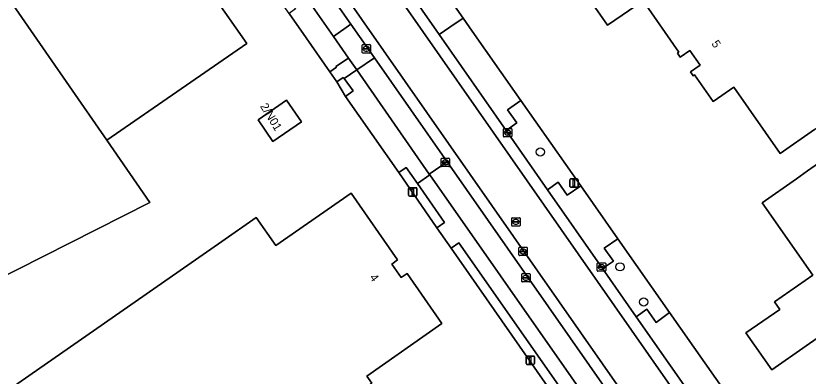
# Model space of a CAD drawing. Extents: x 156702 to 158052, y 387630 to 388992.
# Drawn here: x 157140.6 to 157235, y 388225.5 to 388268.5 of the extents above; entities that cross this region are included whole.
import ezdxf

# ---------------------------------------------------------------- set-up
doc = ezdxf.new("R2010")
doc.units = 0
for name, color, linetype in [('IMGEO_Berm_groen', 7, 'Continuous'), ('IMGEO_Boom', 7, 'Continuous'), ('IMGEO_Erf', 7, 'Continuous'), ('IMGEO_Groenvoorziening', 7, 'Continuous'), ('IMGEO_Hek', 7, 'Continuous'), ('IMGEO_Kolk', 7, 'Continuous'), ('IMGEO_Lichtmast', 7, 'Continuous'), ('IMGEO_Pand', 7, 'Continuous'), ('IMGEO_Pand_nummerreeks', 7, 'Continuous'), ('IMGEO_Parkeervlak_open', 7, 'Continuous'), ('IMGEO_Rijbaan_lokaal_gesloten', 7, 'Continuous'), ('IMGEO_Rijbaan_lokaal_open', 7, 'Continuous'), ('IMGEO_Rioolput', 7, 'Continuous'), ('IMGEO_Verkeersbordpaal', 7, 'Continuous'), ('IMGEO_Voetpad_open', 7, 'Continuous')]:
    doc.layers.add(name, color=color, linetype=linetype)

msp = doc.modelspace()

# ---------------------------------------------------------------- linework, layer by layer
at = {"layer": 'IMGEO_Berm_groen'}
for points in [[(157172.367, 388299.009), (157169.573, 388297.067), (157191.042, 388266.266), (157192.324, 388267.155), (157193.882, 388268.245)], [(157200.786, 388258.42), (157199.182, 388257.281), (157200.289, 388255.738), (157199.027, 388254.836), (157203.933, 388247.771), (157205.223, 388248.651), (157206.307, 388247.099), (157207.925, 388248.229)], [(157212.342, 388241.924), (157210.707, 388240.799), (157211.799, 388239.238), (157210.521, 388238.352), (157214.539, 388232.609), (157215.79, 388233.5), (157216.893, 388231.943), (157218.512, 388233.115)]]:
    msp.add_lwpolyline(points, close=True, dxfattribs=at)
at = {"layer": 'IMGEO_Boom'}
for centre in [(157203.099, 388252.27), (157212.594, 388238.566), (157215.415, 388234.382)]:
    msp.add_circle(centre, 0.489, dxfattribs=at)
at = {"layer": 'IMGEO_Erf'}
for points in [[(157171.132, 388300.752), (157172.367, 388299.009), (157193.882, 388268.245), (157194.975, 388266.682), (157200.032, 388259.496), (157200.786, 388258.42), (157207.925, 388248.229), (157212.342, 388241.924), (157218.512, 388233.115), (157232.439, 388213.235), (157238.976, 388203.904), (157243.285, 388197.598), (157250.344, 388187.533), (157253.951, 388182.374), (157260.401, 388173.229), (157265.086, 388166.567), (157269.88, 388159.622), (157271.116, 388157.832), (157273.661, 388154.215), (157277.716, 388148.352), (157281.526, 388142.848), (157289.3, 388131.616), (157294.457, 388124.387)], [(157242.574, 388169.007), (157241.87, 388169.99), (157236.847, 388177.226), (157236.169, 388178.201), (157228.416, 388189.316), (157222.314, 388197.962), (157192.467, 388240.777), (157190.75, 388243.22), (157186.236, 388249.801), (157179.863, 388258.901), (157178.825, 388260.626), (157177.984, 388261.818), (157175.156, 388265.898), (157173.142, 388268.766), (157170.643, 388272.326), (157156.349, 388292.803), (157153.912, 388296.208)], [(157131.214, 388282.046), (157149.786, 388291.491), (157150.383, 388290.659), (157150.298, 388290.598), (157168.087, 388265.189), (157151.414, 388253.673), (157156.538, 388246.255), (157134.3, 388234.974)], [(157235.802, 388254.933), (157231.703, 388252.069), (157226.167, 388259.993), (157223.715, 388258.28), (157221.495, 388261.458), (157221.333, 388261.345), (157220.992, 388261.833), (157222.145, 388262.639), (157220.935, 388264.371), (157219.786, 388263.574), (157219.437, 388264.047), (157219.61, 388264.167), (157215.353, 388270.292), (157211.106, 388267.393), (157202.392, 388279.88)], [(157244.779, 388225.17), (157241.362, 388230.067), (157245.461, 388232.932), (157263.552, 388245.577), (157261.548, 388248.448), (157239.235, 388232.876), (157239.531, 388232.452), (157234.785, 388229.139), (157230.685, 388226.277), (157227.61, 388230.684), (157231.638, 388233.495), (157231.013, 388234.39), (157235.57, 388237.57), (157229.534, 388246.219), (157233.635, 388249.081), (157234.952, 388250), (157252.108, 388261.974), (157258.657, 388266.545), (157270.903, 388275.092), (157282.339, 388258.707), (157288.425, 388250), (157293.802, 388242.306), (157288.942, 388238.83), (157300.956, 388221.652)]]:
    msp.add_lwpolyline(points, dxfattribs=at)
for points in [[(157171.21, 388253.534), (157169.449, 388256.095), (157172.849, 388258.433), (157174.61, 388255.871)], [(157105.996, 388200.426), (157165.125, 388241.594), (157169.228, 388244.45), (157171.547, 388241.116), (157180.544, 388247.356), (157186.079, 388239.408), (157185.371, 388238.887), (157186.498, 388237.281), (157187.214, 388237.774), (157191.37, 388231.802), (157182.399, 388225.547), (157183.012, 388224.684), (157182.845, 388224.567), (157178.91, 388221.827), (157119.751, 388180.618)]]:
    msp.add_lwpolyline(points, close=True, dxfattribs=at)
at = {"layer": 'IMGEO_Groenvoorziening'}
for points in [[(157179.863, 388258.901), (157180.772, 388259.561), (157179.699, 388261.026), (157179.587, 388261.164), (157178.825, 388260.626)], [(157190.75, 388243.22), (157191.668, 388243.863), (157188.446, 388248.5), (157187.096, 388250.405), (157186.236, 388249.801)], [(157222.14, 388200.304), (157193.376, 388241.435), (157192.467, 388240.777), (157222.314, 388197.962), (157223.301, 388198.676)]]:
    msp.add_lwpolyline(points, close=True, dxfattribs=at)
at = {"layer": 'IMGEO_Hek'}
for points in [[(157200.032, 388259.496), (157200.786, 388258.42)], [(157200.786, 388258.42), (157207.925, 388248.229)], [(157207.925, 388248.229), (157212.342, 388241.924)], [(157212.342, 388241.924), (157218.512, 388233.115)], [(157218.512, 388233.115), (157232.439, 388213.235)]]:
    msp.add_lwpolyline(points, dxfattribs=at)
at = {"layer": 'IMGEO_Kolk'}
for p, q in [((157181.925, 388265.072), (157182.777, 388265.072)), ((157181.85, 388264.146), (157181.85, 388264.998)), ((157182.109, 388264.566), (157182.109, 388264.578)), ((157182.547, 388264.529), (157182.149, 388264.529)), ((157182.152, 388264.615), (157182.55, 388264.615)), ((157182.361, 388264.292), (157182.336, 388264.292)), ((157182.338, 388264.852), (157182.363, 388264.852)), ((157182.593, 388264.578), (157182.593, 388264.566)), ((157182.851, 388264.998), (157182.851, 388264.146)), ((157182.777, 388264.072), (157181.925, 388264.072)), ((157198.7, 388254.146), (157198.7, 388254.998)), ((157198.775, 388255.072), (157199.627, 388255.072)), ((157199.188, 388254.852), (157199.213, 388254.852)), ((157199.701, 388254.998), (157199.701, 388254.146)), ((157199.627, 388254.072), (157198.775, 388254.072)), ((157198.959, 388254.566), (157198.959, 388254.578)), ((157199.397, 388254.529), (157198.999, 388254.529)), ((157199.002, 388254.615), (157199.4, 388254.615)), ((157199.211, 388254.292), (157199.186, 388254.292)), ((157199.443, 388254.578), (157199.443, 388254.566)), ((157191.276, 388250.605), (157191.276, 388251.457)), ((157191.351, 388251.531), (157192.203, 388251.531)), ((157191.535, 388251.025), (157191.535, 388251.037)), ((157191.973, 388250.988), (157191.575, 388250.988)), ((157191.578, 388251.074), (157191.976, 388251.074)), ((157191.764, 388251.311), (157191.789, 388251.311)), ((157192.019, 388251.037), (157192.019, 388251.025)), ((157192.277, 388251.457), (157192.277, 388250.605)), ((157192.203, 388250.531), (157191.351, 388250.531)), ((157191.787, 388250.751), (157191.762, 388250.751)), ((157209.887, 388238.12), (157209.887, 388238.972)), ((157209.962, 388239.046), (157210.814, 388239.046)), ((157210.375, 388238.826), (157210.4, 388238.826)), ((157210.888, 388238.972), (157210.888, 388238.12)), ((157200.878, 388236.834), (157200.878, 388237.686)), ((157200.953, 388237.76), (157201.805, 388237.76)), ((157201.879, 388237.686), (157201.879, 388236.834)), ((157210.814, 388238.046), (157209.962, 388238.046)), ((157210.146, 388238.54), (157210.146, 388238.552)), ((157210.584, 388238.503), (157210.186, 388238.503)), ((157210.189, 388238.589), (157210.587, 388238.589)), ((157210.398, 388238.266), (157210.373, 388238.266)), ((157210.63, 388238.552), (157210.63, 388238.54)), ((157201.805, 388236.76), (157200.953, 388236.76)), ((157201.137, 388237.254), (157201.137, 388237.266)), ((157201.575, 388237.217), (157201.177, 388237.217)), ((157201.18, 388237.303), (157201.578, 388237.303)), ((157201.389, 388236.98), (157201.364, 388236.98)), ((157201.366, 388237.54), (157201.391, 388237.54)), ((157201.621, 388237.266), (157201.621, 388237.254))]:
    msp.add_line(p, q, dxfattribs=at)
for points in [[(157181.925, 388265.072), (157182.777, 388265.072)], [(157181.85, 388264.146), (157181.85, 388264.998)], [(157182.851, 388264.998), (157182.851, 388264.146)], [(157182.777, 388264.072), (157181.925, 388264.072)], [(157198.7, 388254.146), (157198.7, 388254.998)], [(157198.775, 388255.072), (157199.627, 388255.072)], [(157199.701, 388254.998), (157199.701, 388254.146)], [(157199.627, 388254.072), (157198.775, 388254.072)], [(157191.276, 388250.605), (157191.276, 388251.457)], [(157191.351, 388251.531), (157192.203, 388251.531)], [(157192.277, 388251.457), (157192.277, 388250.605)], [(157192.203, 388250.531), (157191.351, 388250.531)], [(157209.887, 388238.12), (157209.887, 388238.972)], [(157209.962, 388239.046), (157210.814, 388239.046)], [(157210.888, 388238.972), (157210.888, 388238.12)], [(157200.878, 388236.834), (157200.878, 388237.686)], [(157200.953, 388237.76), (157201.805, 388237.76)], [(157201.879, 388237.686), (157201.879, 388236.834)], [(157210.814, 388238.046), (157209.962, 388238.046)], [(157201.805, 388236.76), (157200.953, 388236.76)]]:
    msp.add_lwpolyline(points, dxfattribs=at)
for centre, radius, start, end in [((157181.927, 388264.996), 0.0765, 91.55205, 178.44795), ((157181.927, 388264.996), 0.0765, 91.55205, 178.44795), ((157182.775, 388264.996), 0.0765, 1.55205, 88.44795), ((157182.775, 388264.996), 0.0765, 1.55205, 88.44795), ((157181.927, 388264.148), 0.0765, 181.55205, 268.44795), ((157181.927, 388264.148), 0.0765, 181.55205, 268.44795), ((157182.149, 388264.575), 0.0403, 85.87752, 175.75265), ((157182.146, 388264.565), 0.0366, 178.93798, 274.71019), ((157182.55, 388264.572), 0.043, 264.86636, 352.45326), ((157182.554, 388264.577), 0.0386, 1.73085, 96.63898), ((157182.775, 388264.148), 0.0765, 271.55205, 358.44795), ((157182.775, 388264.148), 0.0765, 271.55205, 358.44795), ((157198.777, 388254.996), 0.0765, 91.55205, 178.44795), ((157198.777, 388254.996), 0.0765, 91.55205, 178.44795), ((157199.625, 388254.996), 0.0765, 1.55205, 88.44795), ((157199.625, 388254.996), 0.0765, 1.55205, 88.44795), ((157198.777, 388254.148), 0.0765, 181.55205, 268.44795), ((157198.777, 388254.148), 0.0765, 181.55205, 268.44795), ((157198.999, 388254.575), 0.0403, 85.87752, 175.75265), ((157198.996, 388254.565), 0.0366, 178.93798, 274.71019), ((157199.4, 388254.572), 0.043, 264.86636, 352.45326), ((157199.404, 388254.577), 0.0386, 1.73085, 96.63898), ((157199.625, 388254.148), 0.0765, 271.55205, 358.44795), ((157199.625, 388254.148), 0.0765, 271.55205, 358.44795), ((157191.353, 388251.455), 0.0765, 91.55205, 178.44795), ((157191.353, 388251.455), 0.0765, 91.55205, 178.44795), ((157191.575, 388251.034), 0.0403, 85.87752, 175.75265), ((157191.572, 388251.024), 0.0366, 178.93798, 274.71019), ((157191.976, 388251.031), 0.043, 264.86636, 352.45326), ((157191.98, 388251.036), 0.0386, 1.73085, 96.63898), ((157192.201, 388251.455), 0.0765, 1.55205, 88.44795), ((157192.201, 388251.455), 0.0765, 1.55205, 88.44795), ((157191.353, 388250.607), 0.0765, 181.55205, 268.44795), ((157191.353, 388250.607), 0.0765, 181.55205, 268.44795), ((157192.201, 388250.607), 0.0765, 271.55205, 358.44795), ((157192.201, 388250.607), 0.0765, 271.55205, 358.44795), ((157209.964, 388238.97), 0.0765, 91.55205, 178.44795), ((157209.964, 388238.97), 0.0765, 91.55205, 178.44795), ((157210.812, 388238.97), 0.0765, 1.55205, 88.44795), ((157210.812, 388238.97), 0.0765, 1.55205, 88.44795), ((157200.955, 388237.684), 0.0765, 91.55205, 178.44795), ((157200.955, 388237.684), 0.0765, 91.55205, 178.44795), ((157201.803, 388237.684), 0.0765, 1.55205, 88.44795), ((157201.803, 388237.684), 0.0765, 1.55205, 88.44795), ((157209.964, 388238.122), 0.0765, 181.55205, 268.44795), ((157209.964, 388238.122), 0.0765, 181.55205, 268.44795), ((157210.186, 388238.549), 0.0403, 85.87752, 175.75265), ((157210.183, 388238.539), 0.0366, 178.93798, 274.71019), ((157210.587, 388238.546), 0.043, 264.86636, 352.45326), ((157210.591, 388238.551), 0.0386, 1.73085, 96.63898), ((157210.812, 388238.122), 0.0765, 271.55205, 358.44795), ((157210.812, 388238.122), 0.0765, 271.55205, 358.44795), ((157200.955, 388236.836), 0.0765, 181.55205, 268.44795), ((157200.955, 388236.836), 0.0765, 181.55205, 268.44795), ((157201.177, 388237.263), 0.0403, 85.87752, 175.75265), ((157201.174, 388237.253), 0.0366, 178.93798, 274.71019), ((157201.578, 388237.26), 0.043, 264.86636, 352.45326), ((157201.582, 388237.265), 0.0386, 1.73085, 96.63898), ((157201.803, 388236.836), 0.0765, 271.55205, 358.44795), ((157201.803, 388236.836), 0.0765, 271.55205, 358.44795)]:
    msp.add_arc(centre, radius, start, end, dxfattribs=at)
for centre, major_axis, ratio, start_param, end_param in [((157182.337, 388264.572), (-0.387, 0.002), 0.722429, 4.712389, 7.853982), ((157182.362, 388264.572), (-0.39, 0.002), 0.717154, 1.570796, 4.712389), ((157199.187, 388254.572), (-0.387, 0.002), 0.722429, 4.712389, 7.853982), ((157199.212, 388254.572), (-0.39, 0.002), 0.717154, 1.570796, 4.712389), ((157191.763, 388251.031), (-0.387, 0.002), 0.722429, 4.712389, 7.853982), ((157191.788, 388251.031), (-0.39, 0.002), 0.717154, 1.570796, 4.712389), ((157210.374, 388238.546), (-0.387, 0.002), 0.722429, 4.712389, 7.853982), ((157210.399, 388238.546), (-0.39, 0.002), 0.717154, 1.570796, 4.712389), ((157201.365, 388237.26), (-0.387, 0.002), 0.722429, 4.712389, 7.853982), ((157201.39, 388237.26), (-0.39, 0.002), 0.717154, 1.570796, 4.712389)]:
    msp.add_ellipse(centre, major_axis=major_axis, ratio=ratio, start_param=start_param, end_param=end_param, dxfattribs=at)
at = {"layer": 'IMGEO_Lichtmast'}
for p, q in [((157187.396, 388247.104), (157187.396, 388247.904)), ((157187.396, 388247.904), (157187.396, 388247.104)), ((157187.496, 388248.004), (157188.286, 388248.004)), ((157188.286, 388248.004), (157187.496, 388248.004)), ((157188.386, 388247.904), (157188.386, 388247.104)), ((157188.386, 388247.104), (157188.386, 388247.904)), ((157188.286, 388247.004), (157187.496, 388247.004)), ((157187.496, 388247.004), (157188.286, 388247.004)), ((157201.399, 388227.029), (157201.399, 388227.829)), ((157201.399, 388227.829), (157201.399, 388227.029)), ((157201.499, 388227.929), (157202.289, 388227.929)), ((157202.289, 388227.929), (157201.499, 388227.929)), ((157202.389, 388227.829), (157202.389, 388227.029)), ((157202.389, 388227.029), (157202.389, 388227.829)), ((157202.289, 388226.929), (157201.499, 388226.929)), ((157201.499, 388226.929), (157202.289, 388226.929))]:
    msp.add_line(p, q, dxfattribs=at)
for points in [[(157187.816, 388247.879), (157187.966, 388247.879), (157187.966, 388247.129), (157187.816, 388247.129), (157187.816, 388247.879)], [(157201.819, 388227.804), (157201.969, 388227.804), (157201.969, 388227.054), (157201.819, 388227.054), (157201.819, 388227.804)]]:
    msp.add_lwpolyline(points, dxfattribs=at)
for centre, start, end in [((157187.496, 388247.904), 90, 180), ((157187.496, 388247.904), 90, 180), ((157188.286, 388247.904), 0, 90), ((157188.286, 388247.904), 360, 90), ((157187.496, 388247.104), 180, 270), ((157187.496, 388247.104), 180, 270), ((157188.286, 388247.104), 270, 0), ((157188.286, 388247.104), 270, 0), ((157201.499, 388227.829), 90, 180), ((157201.499, 388227.829), 90, 180), ((157202.289, 388227.829), 0, 90), ((157202.289, 388227.829), 360, 90), ((157201.499, 388227.029), 180, 270), ((157201.499, 388227.029), 180, 270), ((157202.289, 388227.029), 270, 0), ((157202.289, 388227.029), 270, 0)]:
    msp.add_arc(centre, 0.1, start, end, dxfattribs=at)
at = {"layer": 'IMGEO_Pand'}
for points in [[(157224.658, 388276.883), (157208.838, 388299.477), (157189.199, 388285.691), (157194.804, 388277.677), (157196.864, 388279.117), (157198.304, 388277.05), (157202.392, 388279.88), (157211.106, 388267.393), (157215.353, 388270.292)], [(157224.658, 388276.883), (157215.353, 388270.292), (157219.61, 388264.167), (157219.437, 388264.047), (157219.786, 388263.574), (157220.935, 388264.371), (157222.145, 388262.639), (157220.992, 388261.833), (157221.333, 388261.345), (157221.495, 388261.458), (157223.715, 388258.28), (157226.167, 388259.993), (157231.703, 388252.069), (157235.802, 388254.933), (157266.462, 388276.354), (157252.506, 388296.33)], [(157150.298, 388290.598), (157150.383, 388290.659), (157149.786, 388291.491), (157131.214, 388282.046), (157132.082, 388280.851), (157132.433, 388281.028), (157148.354, 388258.104), (157151.414, 388253.673), (157168.087, 388265.189)], [(157132.433, 388281.028), (157132.082, 388280.851), (157128.809, 388279.204), (157128.117, 388280.546), (157120.809, 388276.868), (157116.316, 388274.608), (157119.653, 388268.139), (157119.249, 388267.935), (157113.32, 388264.949), (157134.3, 388234.974), (157156.538, 388246.255), (157151.414, 388253.673), (157148.354, 388258.104)], [(157263.552, 388245.577), (157270.146, 388250.085), (157258.657, 388266.545), (157252.108, 388261.974), (157234.952, 388250), (157233.635, 388249.081), (157229.534, 388246.219), (157235.57, 388237.57), (157231.013, 388234.39), (157231.638, 388233.495), (157227.61, 388230.684), (157230.685, 388226.277), (157234.785, 388229.139), (157239.531, 388232.452), (157239.235, 388232.876), (157261.548, 388248.448)], [(157171.21, 388253.534), (157174.61, 388255.871), (157172.849, 388258.433), (157169.449, 388256.095)], [(157182.845, 388224.567), (157183.012, 388224.684), (157182.399, 388225.547), (157191.37, 388231.802), (157187.214, 388237.774), (157186.498, 388237.281), (157185.371, 388238.887), (157186.079, 388239.408), (157180.544, 388247.356), (157171.547, 388241.116), (157169.228, 388244.45), (157165.125, 388241.594), (157105.996, 388200.426), (157119.751, 388180.618), (157178.91, 388221.827)]]:
    msp.add_lwpolyline(points, close=True, dxfattribs=at)
at = {"layer": 'IMGEO_Parkeervlak_open'}
for points in [[(157180.506, 388267.519), (157178.419, 388266.061), (157180.227, 388263.465), (157181.211, 388262.053), (157183.303, 388263.514)], [(157191.992, 388251.074), (157189.849, 388249.638), (157189.923, 388249.531), (157223.628, 388201.343), (157223.842, 388201.037), (157225.926, 388202.493)]]:
    msp.add_lwpolyline(points, close=True, dxfattribs=at)
at = {"layer": 'IMGEO_Rijbaan_lokaal_gesloten'}
for points in [[(157290.068, 388122.059), (157284.128, 388130.537), (157250.785, 388178.4), (157218.017, 388225.194), (157168.536, 388296.106), (157166.328, 388299.54), (157165.346, 388302.72), (157165.232, 388304.849), (157165.572, 388307.171), (157166.44, 388309.461), (157166.862, 388310.136), (157167.285, 388310.812), (157167.449, 388311.074), (157168.134, 388311.902), (157169.086, 388312.83), (157170.115, 388313.613), (157170.159, 388313.64), (157171.244, 388314.319), (157146.447, 388301.446), (157146.433, 388301.427)], [(157170.823, 388312.404), (157166.862, 388310.136), (157166.44, 388309.461), (157165.572, 388307.171), (157165.232, 388304.849), (157165.346, 388302.72), (157166.328, 388299.54), (157168.536, 388296.106), (157218.017, 388225.194), (157250.785, 388178.4), (157284.128, 388130.537), (157290.068, 388122.059)], [(157159.256, 388297.816), (157160.307, 388298.772), (157166.301, 388290.299), (157236.347, 388190.018), (157288.771, 388114.767), (157287.657, 388113.917), (157306.474, 388095.88), (157307.404, 388097.063), (157338.534, 388071.878), (157341.899, 388076.038), (157340.456, 388076.982), (157309.901, 388101.717)], [(157293.74, 388119.458), (157291.999, 388121.743), (157285.376, 388131.195), (157279.247, 388139.992), (157275.903, 388144.791), (157269.683, 388153.769), (157268.767, 388155.125), (157267.467, 388156.891), (157263.265, 388162.929), (157256.455, 388172.746), (157252.169, 388178.864), (157246.429, 388187.061), (157241.532, 388194.055), (157234.617, 388203.884), (157230.6, 388209.644), (157214.539, 388232.609), (157210.521, 388238.352), (157203.933, 388247.771), (157199.027, 388254.836), (157191.042, 388266.266), (157169.573, 388297.067), (157168.386, 388298.814)]]:
    msp.add_lwpolyline(points, dxfattribs=at)
msp.add_lwpolyline([(157166.301, 388290.299), (157160.307, 388298.772), (157159.256, 388297.816), (157162.309, 388293.557), (157162.638, 388293.099), (157174.157, 388276.608), (157180.506, 388267.519), (157183.303, 388263.514), (157191.992, 388251.074), (157225.926, 388202.493), (157233.871, 388191.118), (157236.036, 388188.018), (157274.579, 388132.691), (157280.876, 388123.651), (157287.657, 388113.917), (157288.771, 388114.767), (157236.347, 388190.018)], close=True, dxfattribs=at)
at = {"layer": 'IMGEO_Rijbaan_lokaal_open'}
for points in [[(157174.157, 388276.608), (157172.086, 388275.161), (157173.692, 388272.854), (157178.419, 388266.061), (157180.506, 388267.519)], [(157194.975, 388266.682), (157193.882, 388268.245), (157192.324, 388267.155), (157191.042, 388266.266), (157199.027, 388254.836), (157200.289, 388255.738), (157199.182, 388257.281), (157200.786, 388258.42), (157200.032, 388259.496)], [(157210.521, 388238.352), (157211.799, 388239.238), (157210.707, 388240.799), (157212.342, 388241.924), (157207.925, 388248.229), (157206.307, 388247.099), (157205.223, 388248.651), (157203.933, 388247.771)], [(157230.6, 388209.644), (157231.859, 388210.546), (157230.774, 388212.112), (157232.439, 388213.235), (157218.512, 388233.115), (157216.893, 388231.943), (157215.79, 388233.5), (157214.539, 388232.609)]]:
    msp.add_lwpolyline(points, close=True, dxfattribs=at)
at = {"layer": 'IMGEO_Rioolput'}
for p, q in [((157199.677, 388243.505), (157199.677, 388244.357)), ((157199.752, 388244.431), (157200.604, 388244.431)), ((157200.678, 388244.357), (157200.678, 388243.505)), ((157200.604, 388243.431), (157199.752, 388243.431)), ((157199.936, 388243.925), (157199.936, 388243.937)), ((157200.374, 388243.888), (157199.976, 388243.888)), ((157199.979, 388243.974), (157200.377, 388243.974)), ((157200.188, 388243.651), (157200.163, 388243.651)), ((157200.165, 388244.211), (157200.19, 388244.211)), ((157200.42, 388243.937), (157200.42, 388243.925)), ((157200.54, 388239.982), (157200.54, 388240.834)), ((157200.615, 388240.908), (157201.467, 388240.908)), ((157201.028, 388240.688), (157201.053, 388240.688)), ((157201.541, 388240.834), (157201.541, 388239.982)), ((157201.467, 388239.908), (157200.615, 388239.908)), ((157200.799, 388240.402), (157200.799, 388240.414)), ((157201.237, 388240.365), (157200.839, 388240.365)), ((157200.842, 388240.451), (157201.24, 388240.451)), ((157201.051, 388240.128), (157201.026, 388240.128)), ((157201.283, 388240.414), (157201.283, 388240.402))]:
    msp.add_line(p, q, dxfattribs=at)
for points in [[(157199.677, 388243.505), (157199.677, 388244.357)], [(157199.752, 388244.431), (157200.604, 388244.431)], [(157200.678, 388244.357), (157200.678, 388243.505)], [(157200.604, 388243.431), (157199.752, 388243.431)], [(157200.54, 388239.982), (157200.54, 388240.834)], [(157200.615, 388240.908), (157201.467, 388240.908)], [(157201.541, 388240.834), (157201.541, 388239.982)], [(157201.467, 388239.908), (157200.615, 388239.908)]]:
    msp.add_lwpolyline(points, dxfattribs=at)
for centre, radius, start, end in [((157199.754, 388244.355), 0.0765, 91.55205, 178.44795), ((157199.754, 388244.355), 0.0765, 91.55205, 178.44795), ((157200.602, 388244.355), 0.0765, 1.55205, 88.44795), ((157200.602, 388244.355), 0.0765, 1.55205, 88.44795), ((157199.754, 388243.507), 0.0765, 181.55205, 268.44795), ((157199.754, 388243.507), 0.0765, 181.55205, 268.44795), ((157199.976, 388243.934), 0.0403, 85.87752, 175.75265), ((157199.973, 388243.924), 0.0366, 178.93798, 274.71019), ((157200.377, 388243.931), 0.043, 264.86636, 352.45326), ((157200.381, 388243.936), 0.0386, 1.73085, 96.63898), ((157200.602, 388243.507), 0.0765, 271.55205, 358.44795), ((157200.602, 388243.507), 0.0765, 271.55205, 358.44795), ((157200.617, 388240.832), 0.0765, 91.55205, 178.44795), ((157200.617, 388240.832), 0.0765, 91.55205, 178.44795), ((157201.465, 388240.832), 0.0765, 1.55205, 88.44795), ((157201.465, 388240.832), 0.0765, 1.55205, 88.44795), ((157200.617, 388239.984), 0.0765, 181.55205, 268.44795), ((157200.617, 388239.984), 0.0765, 181.55205, 268.44795), ((157200.839, 388240.411), 0.0403, 85.87752, 175.75265), ((157200.836, 388240.401), 0.0366, 178.93798, 274.71019), ((157201.24, 388240.408), 0.043, 264.86636, 352.45326), ((157201.244, 388240.413), 0.0386, 1.73085, 96.63898), ((157201.465, 388239.984), 0.0765, 271.55205, 358.44795), ((157201.465, 388239.984), 0.0765, 271.55205, 358.44795)]:
    msp.add_arc(centre, radius, start, end, dxfattribs=at)
for centre, major_axis, ratio, start_param, end_param in [((157200.164, 388243.931), (-0.387, 0.002), 0.722429, 4.712389, 7.853982), ((157200.189, 388243.931), (-0.39, 0.002), 0.717154, 1.570796, 4.712389), ((157201.027, 388240.408), (-0.387, 0.002), 0.722429, 4.712389, 7.853982), ((157201.052, 388240.408), (-0.39, 0.002), 0.717154, 1.570796, 4.712389)]:
    msp.add_ellipse(centre, major_axis=major_axis, ratio=ratio, start_param=start_param, end_param=end_param, dxfattribs=at)
at = {"layer": 'IMGEO_Verkeersbordpaal'}
for p, q in [((157206.704, 388249.062), (157207.494, 388249.062)), ((157207.494, 388249.062), (157206.704, 388249.062)), ((157206.604, 388248.162), (157206.604, 388248.962)), ((157206.604, 388248.962), (157206.604, 388248.162)), ((157207.494, 388248.062), (157206.704, 388248.062)), ((157206.704, 388248.062), (157207.494, 388248.062)), ((157207.594, 388248.962), (157207.594, 388248.162)), ((157207.594, 388248.162), (157207.594, 388248.962))]:
    msp.add_line(p, q, dxfattribs=at)
msp.add_lwpolyline([(157207.024, 388248.937), (157207.174, 388248.937), (157207.174, 388248.187), (157207.024, 388248.187), (157207.024, 388248.937)], dxfattribs=at)
for centre, start, end in [((157206.704, 388248.962), 90, 180), ((157206.704, 388248.962), 90, 180), ((157207.494, 388248.962), 0, 90), ((157207.494, 388248.962), 360, 90), ((157206.704, 388248.162), 180, 270), ((157206.704, 388248.162), 180, 270), ((157207.494, 388248.162), 270, 0), ((157207.494, 388248.162), 270, 0)]:
    msp.add_arc(centre, 0.1, start, end, dxfattribs=at)
at = {"layer": 'IMGEO_Voetpad_open'}
for points in [[(157173.692, 388272.854), (157172.19, 388271.819), (157173.906, 388269.329), (157173.142, 388268.766), (157175.156, 388265.898), (157177.984, 388261.818), (157178.785, 388262.366), (157178.723, 388262.455), (157180.227, 388263.465), (157178.419, 388266.061)], [(157180.227, 388263.465), (157178.723, 388262.455), (157178.785, 388262.366), (157177.984, 388261.818), (157178.825, 388260.626), (157179.587, 388261.164), (157179.699, 388261.026), (157181.211, 388262.053)], [(157183.303, 388263.514), (157181.211, 388262.053), (157189.849, 388249.638), (157191.992, 388251.074)], [(157181.211, 388262.053), (157179.699, 388261.026), (157180.772, 388259.561), (157179.863, 388258.901), (157186.236, 388249.801), (157187.096, 388250.405), (157188.446, 388248.5), (157189.923, 388249.531), (157189.849, 388249.638)], [(157223.628, 388201.343), (157189.923, 388249.531), (157188.446, 388248.5), (157191.668, 388243.863), (157190.75, 388243.22), (157192.467, 388240.777), (157193.376, 388241.435), (157222.14, 388200.304)]]:
    msp.add_lwpolyline(points, close=True, dxfattribs=at)

# ---------------------------------------------------------------- texts
at = {"layer": 'IMGEO_Pand_nummerreeks'}
for s, rotation, p in [('5', 304.9387, (157223.447, 388265.175)), ('2/N01', 301.32869, (157169.649, 388257.729)), ('4', 305.05901, (157182.684, 388237.302))]:
    msp.add_text(s, height=1, rotation=rotation, dxfattribs=at).set_placement(p)

doc.saveas('drawing.dxf')
